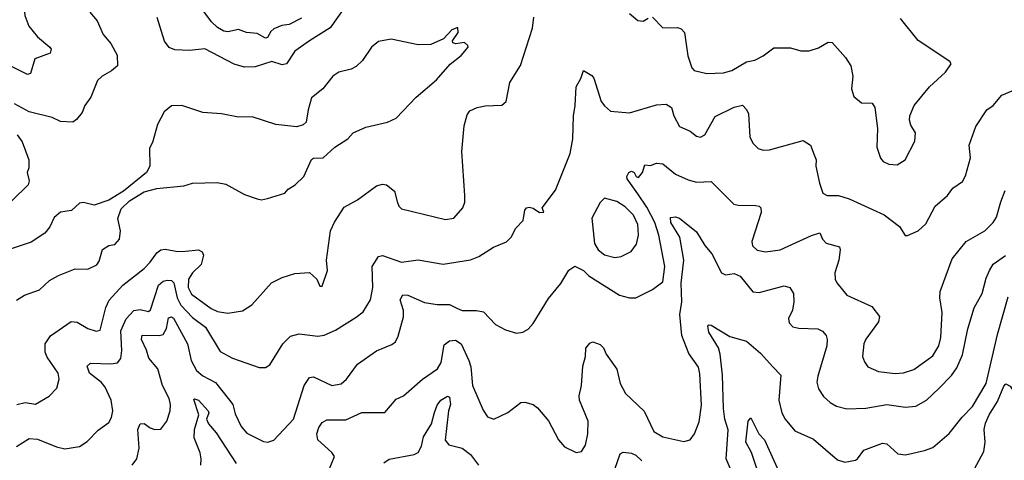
# Model space of a CAD drawing. Extents: x 1552033 to 1694788, y 811965 to 917215.
# Tile 596 of 632: x 1674500 to 1679207, y 894807 to 896916. Entities that reach past the tile are written whole.
import ezdxf

# ---------------------------------------------------------------- set-up
doc = ezdxf.new("R2010")
doc.units = 0

msp = doc.modelspace()

# ---------------------------------------------------------------- linework, layer by layer
at = {"layer": '0CON20XD'}
for points in [[(1674495, 897320.5), (1674535, 897308.9), (1674555.4, 897295.4), (1674567.1, 897275), (1674560.6, 897215), (1674545, 897178), (1674502.1, 897117.9), (1674497.5, 897085), (1674518.1, 897005), (1674524.4, 896935), (1674542.5, 896885), (1674584.2, 896834.2), (1674644.3, 896785), (1674650.8, 896775), (1674645.8, 896755), (1674571.8, 896728.2), (1674551.4, 896658.6), (1674537.1, 896652.9), (1674454.5, 896694.5)], [(1674835, 896952.5), (1674870, 896910), (1674898, 896845), (1674935, 896801.2), (1674965.4, 896745.4), (1674966.5, 896695), (1674939.1, 896670.9), (1674893.1, 896645), (1674871.4, 896625), (1674840, 896545), (1674811.4, 896505), (1674798.1, 896471.9), (1674771.7, 896438.3), (1674754.2, 896425.8), (1674695, 896428.2), (1674655, 896447.7), (1674545.6, 896475.6), (1674475, 896512.5)], [(1674485.3, 895074.7), (1674525, 895084.6), (1674575, 895076.9), (1674640, 895115), (1674676.6, 895153.4), (1674688.9, 895195), (1674683.5, 895225), (1674630.8, 895300.9), (1674621.3, 895325), (1674622, 895365), (1674646.9, 895403.1), (1674745, 895471.2), (1674775, 895467.8), (1674825, 895438.1), (1674865, 895425.7), (1674885, 895430.8), (1674910.7, 895539.3), (1674926.8, 895573.2), (1674992.7, 895645), (1675094.4, 895725), (1675124, 895755), (1675155, 895800), (1675175, 895813.8), (1675195, 895818), (1675255, 895807.3), (1675292.3, 895807.7), (1675354.6, 895814.6), (1675371.9, 895805), (1675379.1, 895789.1), (1675367.7, 895745), (1675325, 895704.6), (1675307.2, 895675), (1675304.8, 895634.8), (1675321.7, 895601.7), (1675415, 895534), (1675445, 895519.3), (1675495, 895512.3), (1675565, 895523.1), (1675609.3, 895550.7), (1675703.8, 895656.2), (1675755, 895682.9), (1675815, 895700.8), (1675885, 895706.2), (1675920, 895675), (1675935, 895640), (1675945, 895640), (1675970.8, 895715), (1675966.9, 895765), (1675985.8, 895905), (1676005, 895946.2), (1676051.5, 896018.5), (1676115, 896053.5), (1676205, 896120), (1676235, 896128.6), (1676253.3, 896125), (1676291.2, 896095), (1676304, 896046), (1676313, 896023), (1676325, 896011.2), (1676535, 895960), (1676575, 895965.7), (1676618.1, 896015), (1676627.2, 896042.8), (1676627.3, 896075), (1676613.8, 896285), (1676625, 896407.5), (1676639.8, 896460.2), (1676651.1, 896478.9), (1676687.5, 896495), (1676725, 896504.2), (1676805, 896506.7), (1676826.2, 896525), (1676843.8, 896615), (1676893.6, 896696.4), (1676952, 896875), (1676957.7, 896927.7)], [(1675885, 896814.5), (1675815.5, 896765), (1675775, 896704.5), (1675755, 896700.4), (1675705, 896716.4), (1675625, 896689.5), (1675575, 896688.5), (1675525, 896702.9), (1675385, 896776.9), (1675312.1, 896767.9), (1675241.4, 896771.4), (1675215, 896782.9), (1675192.4, 896812.4), (1675156.1, 896926.1)], [(1675846.6, 896923.4), (1675788, 896892), (1675752.2, 896887.7), (1675715, 896872.7), (1675700.4, 896859.6), (1675685, 896830), (1675675, 896827.1), (1675635, 896850), (1675584.7, 896854.7), (1675545, 896868.2), (1675495, 896857.6), (1675475, 896860.7), (1675445, 896878), (1675416.3, 896905), (1675375, 896961.9)], [(1676045.5, 896965), (1675983.4, 896876.6), (1675885, 896814.5)], [(1677415.9, 896945.9), (1677455, 896912), (1677481.2, 896908.8), (1677505, 896923.3)], [(1677525, 896927.5), (1677575, 896876.7), (1677645, 896878), (1677662.7, 896872.7), (1677678, 896855), (1677693.5, 896743.5), (1677712.9, 896685), (1677725, 896672.9), (1677785, 896658.2), (1677865, 896662), (1677905, 896672.7), (1677975, 896714.4), (1678015, 896722), (1678055, 896743.5), (1678105, 896781.5), (1678185, 896780.8), (1678235, 896766.2), (1678273.6, 896766.4), (1678319.1, 896780.9), (1678365, 896808.8), (1678385, 896806), (1678448, 896735), (1678473.8, 896695), (1678482.5, 896645), (1678476.9, 896585), (1678487.9, 896547.9), (1678525, 896518), (1678575, 896516.2), (1678588.8, 896495), (1678601.2, 896395), (1678598, 896305), (1678615, 896252.5), (1678627.7, 896237.7), (1678655, 896224), (1678695, 896222)], [(1678695, 896222), (1678733.3, 896245), (1678780, 896335), (1678782, 896375), (1678760.9, 896410.9), (1678754.2, 896435), (1678755.8, 896455), (1678775.5, 896504.5), (1678849.2, 896595), (1678926, 896665), (1678952.5, 896705), (1678946.1, 896716.1), (1678795, 896816), (1678711.1, 896921.1)], [(1674485, 895574.3), (1674523, 895597), (1674595, 895622.9), (1674641.7, 895668.3), (1674685, 895691.4), (1674765, 895724.2), (1674825, 895722.5), (1674867.6, 895742.4), (1674879.2, 895760.8), (1674895, 895815.5), (1674925, 895836), (1674955, 895840.4), (1674976.1, 895865), (1674982.1, 895905), (1674968.6, 895965), (1674985, 896010), (1675025, 896049.4), (1675095, 896092.5), (1675155, 896108), (1675285, 896120), (1675325, 896133.3), (1675443, 896137), (1675485, 896128.6), (1675575, 896079.2), (1675635, 896058.8), (1675655, 896053.8), (1675685, 896060), (1675767.5, 896085), (1675783.3, 896105), (1675816, 896125), (1675858.6, 896165), (1675895, 896246), (1675905, 896252.9), (1675951.2, 896255), (1676006.7, 896305), (1676068.8, 896345), (1676094, 896375), (1676155, 896400.8), (1676257.5, 896425), (1676300, 896445), (1676395.4, 896544.6), (1676492.6, 896627.4), (1676557.3, 896702.7), (1676610, 896745), (1676643.3, 896785), (1676643, 896793), (1676625.9, 896805.9), (1676585, 896800.8), (1676570, 896805), (1676568.8, 896815), (1676596.5, 896855), (1676595, 896878.8), (1676565, 896867.1), (1676526.4, 896823.6), (1676465, 896797.1), (1676405, 896795.8), (1676275, 896822.5), (1676215, 896810.8), (1676182, 896785), (1676139.3, 896720.7), (1676108.9, 896691.1), (1676085, 896678.6), (1676025.6, 896664.4), (1675996, 896645), (1675948.6, 896585), (1675895, 896542), (1675879.5, 896485), (1675869.2, 896425), (1675855, 896412), (1675825, 896402.9), (1675725, 896414.2), (1675611.3, 896451.3), (1675545, 896450), (1675465, 896465.6), (1675375, 896472.2), (1675275.5, 896505.5), (1675225, 896504.2), (1675190, 896475), (1675159.2, 896415), (1675135, 896327.5), (1675119.4, 896300.6), (1675122.2, 896215), (1675105.6, 896184.4), (1674995.3, 896094.7), (1674925, 896052.2), (1674855, 896028.8), (1674805, 896041.2), (1674785, 896037.5), (1674748, 896002), (1674695.3, 895994.7), (1674665, 895969.2), (1674644.4, 895925), (1674619.4, 895895), (1674555, 895851.1), (1674405, 895801.1)], [(1674485, 894873.7), (1674545, 894911.8), (1674585, 894908.2), (1674675, 894871.5), (1674715, 894862.7), (1674785, 894873.3), (1674822.5, 894897.5), (1674875, 894951.4), (1674925, 894988), (1674938.3, 895011.7), (1674945.4, 895045), (1674936.9, 895095), (1674908.2, 895158.2), (1674890.5, 895180.5), (1674833.5, 895225), (1674822.7, 895257.3), (1674837.3, 895272.7), (1674935, 895268.8), (1674966.5, 895273.5), (1674983.9, 895295), (1674987.2, 895332.7), (1674983.3, 895426.7), (1675008.7, 895485), (1675045.7, 895524.3), (1675075, 895528.5), (1675115, 895519.4), (1675125, 895527.1), (1675163.4, 895645), (1675185, 895663.9), (1675205, 895669.6), (1675225, 895667.7), (1675236.5, 895656.5), (1675252.1, 895585), (1675270.4, 895550.4), (1675325, 895490.9), (1675387.6, 895445), (1675458.6, 895328.6), (1675516.7, 895296.7), (1675645, 895251.5), (1675675, 895251.9), (1675695.4, 895264.6), (1675757.8, 895365), (1675795, 895401.9), (1675835, 895412.5), (1675925, 895401.1), (1675955, 895405.5), (1676010.1, 895429.9), (1676107.9, 895492.1), (1676142.5, 895517.5), (1676177.1, 895575), (1676187.3, 895635), (1676185.3, 895734.7), (1676215, 895782.5), (1676235, 895787.5), (1676325, 895755.4), (1676405, 895766.2), (1676525, 895745.5), (1676655, 895766.9), (1676695, 895782.9), (1676765, 895828), (1676826.6, 895853.4), (1676848.8, 895875), (1676872.4, 895917.6), (1676906.2, 895955), (1676914, 896005), (1676922.5, 896015), (1676935, 896018.8), (1676954.1, 896014.1), (1676985, 895993.3), (1677005.9, 895994.1), (1676997.5, 896015), (1677060.6, 896099.4), (1677131.4, 896275), (1677144.5, 896345), (1677147.1, 896455), (1677155.7, 896505), (1677160, 896595), (1677183.3, 896635), (1677195, 896672.5), (1677235, 896648.8), (1677245, 896636.2), (1677280, 896525), (1677295, 896503.1), (1677325, 896478.1), (1677415, 896469.5), (1677545, 896508.1), (1677591.2, 896511.2), (1677616, 896495), (1677627.5, 896455), (1677654, 896405), (1677705, 896382), (1677735, 896358), (1677755, 896354.2), (1677775, 896364.2), (1677825, 896451.9), (1677915, 896496.4), (1677955, 896506), (1677975, 896486.7), (1677984, 896465), (1677990, 896355), (1678005.5, 896325.5), (1678030.2, 896300.2), (1678055, 896291.9), (1678085, 896293.5), (1678245, 896338), (1678281.2, 896315), (1678298.6, 896268.6), (1678307.5, 896245), (1678306.9, 896215), (1678323.1, 896133.1), (1678340, 896085), (1678360, 896075), (1678414.3, 896074.3), (1678465, 896058.1), (1678632.7, 895982.7), (1678705.7, 895925.7), (1678733.3, 895883.3), (1678745, 895882.5), (1678795, 895906), (1678831.4, 895938.6), (1678876.3, 896023.7), (1678936.2, 896073.8), (1678960.9, 896109.1), (1679008, 896142), (1679021.3, 896168.7), (1679045.5, 896254.5), (1679040, 896315), (1679070.8, 896405), (1679124, 896485), (1679153.8, 896505), (1679195.4, 896554.6), (1679245, 896575.5)], [(1674486.9, 896365), (1674510.8, 896330.8), (1674544, 896245), (1674543.4, 896206.6), (1674536, 896185), (1674544.2, 896145), (1674540.8, 896125), (1674385, 895976.2)], [(1676593.2, 895533.2), (1676615, 895523.6), (1676684.4, 895524.4), (1676717.6, 895517.6), (1676775, 895456.7), (1676821.7, 895431.7), (1676875, 895416.2), (1676905, 895420), (1676931.2, 895435), (1676955, 895462), (1677027.6, 895582.4), (1677086.3, 895653.7), (1677125, 895716.7), (1677154.2, 895735.8), (1677195, 895715.5), (1677220, 895690), (1677366.9, 895596.9), (1677415, 895585.6), (1677445, 895585.7), (1677525.4, 895624.6), (1677575, 895661.2), (1677583.6, 895735), (1677555.8, 895885), (1677536, 895945), (1677498.4, 896018.4), (1677455, 896083.2), (1677403.5, 896155), (1677402.2, 896165), (1677411.9, 896185), (1677425, 896191.1), (1677436.9, 896185), (1677447.5, 896165), (1677458.6, 896161.4), (1677477.8, 896185), (1677488.3, 896221.7), (1677515, 896217.5), (1677545, 896230), (1677575, 896226.8), (1677635, 896177.3), (1677695, 896149.1), (1677735, 896139.1), (1677805, 896140.8), (1677913.7, 896033.7), (1677935, 896027.8), (1678017.3, 896027.3), (1678035, 896023.8), (1678043.8, 896015), (1678045, 895992.5), (1678000.5, 895855), (1678003.8, 895833.8), (1678025, 895812.2), (1678065, 895805.4), (1678135, 895814.6), (1678285, 895883.8), (1678325, 895895.6), (1678337.9, 895865), (1678355.8, 895845.8), (1678418.6, 895828.6), (1678422.7, 895815), (1678415.4, 895765), (1678396.9, 895705), (1678398.5, 895675), (1678406.2, 895656.2), (1678455, 895596.9), (1678573.1, 895543.1), (1678610, 895495), (1678605, 895470), (1678545, 895387.5), (1678535.5, 895365), (1678530, 895305), (1678538.3, 895278.3), (1678554.4, 895255), (1678605, 895232.3), (1678685, 895222.3), (1678725, 895225.4), (1678775, 895241.5), (1678865, 895307.8), (1678894.7, 895355.3), (1678903.2, 895395), (1678909.6, 895515), (1678899.1, 895585), (1678900.9, 895615), (1678958.5, 895771.5), (1679025.6, 895855), (1679114.2, 895905), (1679153.3, 895945), (1679169.5, 895970.5), (1679191.1, 896045), (1679211.3, 896098.7)], [(1677345, 895777.5), (1677375, 895782.7), (1677423, 895807), (1677448.3, 895841.7), (1677459, 895885), (1677455.7, 895935), (1677435, 895980.4), (1677395, 896020), (1677355, 896046.1), (1677295, 896062.5), (1677275, 896040.5), (1677235.6, 895965.6), (1677247.5, 895845), (1677265, 895814.5), (1677295, 895790.8), (1677345, 895777.5)], [(1675976, 894755), (1676004, 894825), (1675992.5, 894845), (1675924.7, 894905), (1675920.7, 894935), (1675929.5, 894965), (1675945, 894988.8), (1675968.8, 895001.2), (1676059.5, 895000.5), (1676135, 895036.5), (1676245, 895035.8), (1676299.2, 895100.8), (1676335, 895115.7), (1676425, 895196.2), (1676496.4, 895245), (1676515.3, 895275), (1676529.2, 895360.8), (1676555, 895378.7), (1676582.9, 895382.9), (1676610.6, 895365), (1676647.4, 895285), (1676656.2, 895255), (1676665.3, 895165.3), (1676715, 895046.7), (1676736.2, 895015), (1676765.8, 895004.2), (1676833.2, 895036.8), (1676895, 895083.8), (1676914, 895086), (1676954.5, 895074.5), (1676975, 895058.6), (1677027.2, 894997.2), (1677076, 894905), (1677105, 894872), (1677160, 894845), (1677185, 894850), (1677205, 894880), (1677215.4, 894935), (1677217.2, 894995), (1677175.6, 895095), (1677174.4, 895115.6), (1677185.8, 895165), (1677192.1, 895257.9), (1677204.3, 895305), (1677205.9, 895344.1), (1677225, 895367.5), (1677240, 895375), (1677275, 895361.2), (1677291.2, 895345), (1677304, 895315), (1677355, 895243.8), (1677370.9, 895175), (1677396.6, 895126.6), (1677485, 895042.5), (1677532.2, 894945), (1677575, 894920), (1677675, 894897.8), (1677705, 894905.8), (1677726.2, 894933.8), (1677748.1, 894991.9), (1677758.8, 895071.2), (1677751.5, 895221.5), (1677745, 895253.8), (1677699.1, 895319.1), (1677665.3, 895405), (1677656.2, 895505), (1677665.7, 895565), (1677663, 895655), (1677674.6, 895765), (1677655.2, 895875.2), (1677612.2, 895945), (1677611.2, 895968.8), (1677635, 895972.9), (1677655, 895966.2), (1677735, 895900), (1677775.5, 895835), (1677808.5, 895795), (1677855, 895704.2), (1677875, 895695.7), (1677915, 895701.4), (1677945, 895688.1), (1678005, 895614.2), (1678035, 895611.1), (1678155, 895642.9), (1678181.2, 895635), (1678199.4, 895605), (1678201.1, 895565), (1678194.5, 895525.5), (1678176.1, 895486.1), (1678178, 895465), (1678195.6, 895445.6), (1678225, 895439.1), (1678315, 895436.2), (1678337.5, 895425), (1678355.7, 895405), (1678361.1, 895385), (1678358.9, 895355), (1678315, 895210), (1678311.3, 895181.3), (1678319.3, 895149.3), (1678342.2, 895112.2), (1678375, 895084.3), (1678405, 895067.1), (1678455, 895053.1), (1678545, 895056.7), (1678645, 895073.8), (1678735, 895061.5), (1678785, 895066.7), (1678834.7, 895095.3), (1678895, 895151.5), (1678955, 895213.5), (1678979.9, 895250.1), (1679007.7, 895312.3), (1679033.1, 895436.9), (1679062.6, 895537.4), (1679101.8, 895605), (1679121.2, 895678.8), (1679136.9, 895715), (1679153.9, 895746.1), (1679213, 895787)], [(1675037.1, 894785), (1675060.4, 894815), (1675071.2, 894865), (1675064.6, 894955), (1675075, 894982.5), (1675095, 894984.4), (1675122.7, 894962.7), (1675145, 894954.5), (1675174, 894956), (1675203.8, 894995), (1675219.7, 895045), (1675220.9, 895075), (1675213.9, 895103.9), (1675181.6, 895165), (1675160.6, 895245), (1675117, 895297), (1675106.4, 895335), (1675081.5, 895385), (1675084.5, 895405.5), (1675166, 895404), (1675185, 895408.8), (1675201.9, 895438.1), (1675211.3, 895488.7), (1675225, 895494.7), (1675235, 895487.6), (1675302, 895365), (1675319.5, 895285), (1675345, 895237.9), (1675375, 895211.2), (1675435, 895180.4), (1675502.9, 895095), (1675518, 895075), (1675530.5, 895030.5), (1675559.2, 894969.2), (1675585, 894937.1), (1675665, 894897.5), (1675685.9, 894894.1), (1675715, 894904), (1675808.9, 895005), (1675859.6, 895165), (1675885, 895204.3), (1675905, 895207.1), (1675992.5, 895165), (1676036.6, 895173.4), (1676062.2, 895195), (1676115, 895267.5), (1676205, 895330.8), (1676278.2, 895361.8), (1676296, 895375), (1676309.1, 895400.9), (1676335.2, 895494.8), (1676334.3, 895525), (1676319.4, 895575), (1676331.1, 895598.9), (1676355, 895597.7), (1676435, 895562.4), (1676495, 895553.3), (1676555, 895552.5), (1676593.2, 895533.2)], [(1677916.2, 894725), (1677876.6, 894815), (1677887.1, 894952.9), (1677870.6, 895005), (1677864.2, 895055), (1677859.1, 895215), (1677848.4, 895315), (1677840.3, 895345), (1677795, 895420), (1677790.5, 895449.5), (1677795, 895456), (1677805, 895454.3), (1677895, 895400), (1677975, 895378.1), (1678040.9, 895320.9), (1678100, 895255), (1678138.5, 895215), (1678128.9, 895095), (1678143.8, 895035), (1678159.6, 895005), (1678205, 894948.1), (1678295, 894908.6), (1678409.3, 894809.3), (1678445, 894798.1), (1678495, 894808.1), (1678505.9, 894814.1), (1678535, 894855.4), (1678625, 894889.3), (1678645.7, 894885.7), (1678698.6, 894838.6), (1678735, 894833.1), (1678826.3, 894853.7), (1678865, 894869.4), (1678944.1, 894935.9), (1679005, 895014.3), (1679055.5, 895065), (1679120.9, 895175), (1679175, 895410), (1679225, 895590)], [(1679028.9, 894701.1), (1679109.9, 894850.1), (1679115.3, 894895), (1679110.3, 894955), (1679117.6, 894985), (1679134.8, 895025), (1679175, 895089.6), (1679205, 895162.9), (1679215, 895173.2), (1679235, 895161.8), (1679263.1, 895123.1), (1679253.3, 895063.3), (1679255.3, 895025.3), (1679274.8, 894964.8), (1679317.7, 894895), (1679324.2, 894835), (1679335, 894799.4)], [(1675365.6, 894785), (1675367.9, 894815), (1675363.1, 894843.1), (1675334.1, 894915), (1675334.7, 894955), (1675356.1, 895025), (1675331.7, 895098.3), (1675335, 895102), (1675355, 895094.6), (1675401.3, 895045), (1675403.3, 895035), (1675392.7, 895005), (1675402.7, 894982.7), (1675439, 894939), (1675535, 894792.5)], [(1676240, 894795), (1676266.6, 894813.4), (1676385.4, 894834.6), (1676404.7, 894845.3), (1676420, 894875), (1676429.9, 894920.1), (1676468.6, 894981.4), (1676483, 895037), (1676495, 895070.8), (1676512.5, 895095), (1676544.3, 895114.3), (1676555, 895109.2), (1676558.8, 895075), (1676550, 895045), (1676533.9, 894903.9), (1676552, 894882), (1676615.6, 894865.6), (1676655.6, 894835), (1676692.9, 894785)], [(1678025, 894763.3), (1677998.5, 894845), (1677971.8, 894895), (1677981.8, 894995), (1677995, 895010.8), (1678034.3, 894934.3), (1678060, 894905), (1678127.3, 894757.3)], [(1677344.3, 894765.7), (1677371.1, 894838.9), (1677385, 894845.7), (1677425, 894842.3), (1677445, 894832.1), (1677473.5, 894805)]]:
    msp.add_lwpolyline(points, dxfattribs=at)

doc.saveas('drawing.dxf')
